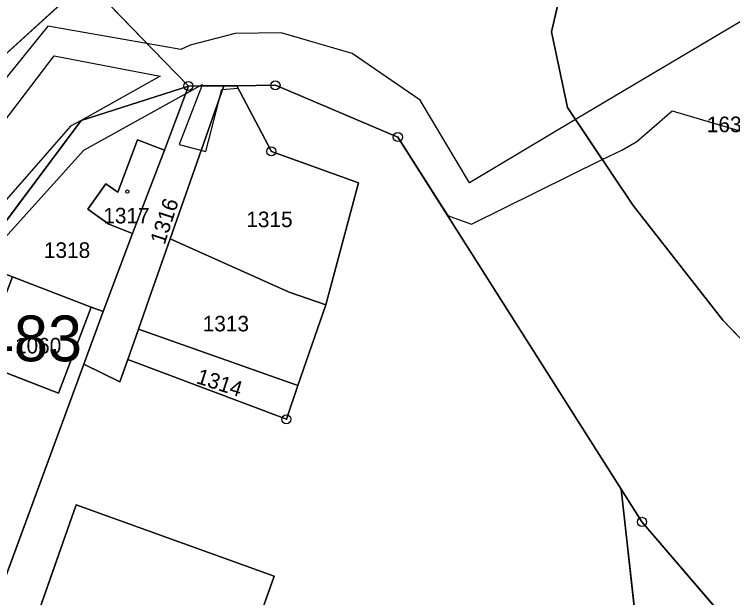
# Model space of a CAD drawing. Extents: x -689422 to -685210, y -987725 to -982160.
# Drawn here: x -686891.3 to -686812.9, y -985395.8 to -985332 of the extents above; entities that cross this region are included whole.
import ezdxf

# ---------------------------------------------------------------- set-up
doc = ezdxf.new("R2010")
doc.units = 0
for name, color, linetype in [('KN_Budovy', 7, 'Continuous'), ('KN_Budovy_cisla_domovni', 7, 'Continuous'), ('KN_Hranice_parcel', 7, 'Continuous'), ('KN_Parcelni cisla', 7, 'Continuous'), ('KN_Polygon parcely', 7, 'Continuous'), ('KN_POZEMKY_OSTATNI PLOCHA', 7, 'Continuous'), ('KN_POZEMKY_ZAHRADA', 7, 'Continuous'), ('KN_POZEMKY_ZASTAVENA PLOCHA', 7, 'Continuous'), ('KN_VYUZITI_16_ostatni plocha_silnice', 7, 'Continuous'), ('KN_VYUZITI_17_ostatni plocha_ostatni komunikace', 7, 'Continuous'), ('KN_VYUZITI_23_ostatni plocha_manipulacni plocha', 7, 'Continuous'), ('KN_VYUZITI_26_ostatni plocha_jina plocha', 7, 'Continuous'), ('KN_Věcná břemena k části', 7, 'Continuous'), ('KN_Značky bodu BP', 7, 'Continuous'), ('KN_Značky budov', 7, 'Continuous')]:
    doc.layers.add(name, color=color, linetype=linetype)

msp = doc.modelspace()

# ---------------------------------------------------------------- linework, layer by layer
at = {"layer": 'KN_Budovy'}
for points in [[(-686874.94, -985346.85), (-686877.88, -985345.71), (-686880.06, -985351.45), (-686881.37, -985350.55), (-686883.33, -985353.3), (-686881.04, -985354.95), (-686878.45, -985355.96)], [(-686891.54, -985360.71), (-686893.72, -985366.34), (-686894.33, -985366.74), (-686894.78, -985367.91), (-686894.65, -985368.59), (-686895.17, -985370.07), (-686886.53, -985373.4), (-686882.97, -985364.03)], [(-686897.51, -985434.96), (-686888.51, -985438.22), (-686888.28, -985437.61), (-686866.58, -985445.36), (-686860.53, -985428.06), (-686880.99, -985420.71), (-686878.64, -985413.92), (-686879.8, -985413.52), (-686877.05, -985405.67), (-686864.95, -985410.11), (-686862.52, -985402.95), (-686865.91, -985401.71), (-686862.96, -985393.4), (-686884.61, -985385.63), (-686889.99, -985400.97), (-686889.26, -985401.2), (-686896.33, -985421.15), (-686897.1, -985420.88), (-686901.56, -985433.49), (-686900.68, -985433.81), (-686901.98, -985437.71), (-686898.9, -985438.82)]]:
    msp.add_lwpolyline(points, close=True, dxfattribs=at)
at = {"layer": 'KN_Hranice_parcel'}
for p, q in [((-686872.34, -985339.85), (-686874.94, -985346.85)), ((-686868.47, -985339.82), (-686874.33, -985356.55)), ((-686872.34, -985339.85), (-686868.47, -985339.82)), ((-686868.47, -985339.82), (-686867.03, -985339.81)), ((-686825.05, -985383.92), (-686849.46, -985345.42)), ((-686874.94, -985346.85), (-686878.45, -985355.96)), ((-686878.45, -985355.96), (-686881.63, -985364.48)), ((-686882.97, -985364.03), (-686891.54, -985360.71)), ((-686882.97, -985364.03), (-686881.63, -985364.48)), ((-686857.33, -985363.76), (-686860.4, -985372.56)), ((-686881.63, -985364.48), (-686883.75, -985370.23)), ((-686877.78, -985366.4), (-686878.95, -985369.73)), ((-686877.78, -985366.4), (-686860.4, -985372.56))]:
    msp.add_line(p, q, dxfattribs=at)
for points in [[(-686785.94, -985372.72), (-686788.56, -985373.9), (-686794.26, -985378.5), (-686797.91, -985381.87), (-686800.01, -985380.04), (-686813.96, -985365.44), (-686823.77, -985352.92), (-686830.93, -985342.19), (-686832.67, -985333.94), (-686830.73, -985325.55), (-686825.86, -985319.87), (-686820.89, -985317.03), (-686819.31, -985316.61)], [(-686903.18, -985346.57), (-686899.68, -985343.04), (-686883.52, -985328.34)], [(-686882.24, -985329.63), (-686874.97, -985337.14), (-686872.34, -985339.85)], [(-686872.34, -985339.85), (-686884.04, -985343.62), (-686895.64, -985359.11)], [(-686849.46, -985345.42), (-686862.83, -985339.77), (-686867.03, -985339.81)], [(-686867.03, -985339.81), (-686863.27, -985346.99), (-686853.77, -985350.44), (-686857.33, -985363.76)], [(-686874.94, -985346.85), (-686877.88, -985345.71), (-686880.06, -985351.45), (-686881.37, -985350.55), (-686883.33, -985353.3), (-686881.04, -985354.95), (-686878.45, -985355.96)], [(-686874.33, -985356.55), (-686876.41, -985362.45), (-686877.78, -985366.4)], [(-686857.33, -985363.76), (-686861.32, -985362.38), (-686874.33, -985356.55)], [(-686891.54, -985360.71), (-686893.72, -985366.34), (-686894.33, -985366.74), (-686894.78, -985367.91), (-686894.65, -985368.59), (-686895.17, -985370.07), (-686886.53, -985373.4), (-686882.97, -985364.03)], [(-686883.75, -985370.23), (-686895.77, -985402.83), (-686896.47, -985404.73)], [(-686878.95, -985369.73), (-686879.81, -985372.18), (-686883.75, -985370.23)], [(-686860.4, -985372.56), (-686861.63, -985376.27), (-686878.95, -985369.73)], [(-686794.18, -985420.81), (-686822.79, -985387.48), (-686825.05, -985383.92)], [(-686825.05, -985383.92), (-686822, -985411.5), (-686824.01, -985417.75)], [(-686862.96, -985393.4), (-686865.91, -985401.71), (-686862.52, -985402.95), (-686864.95, -985410.11), (-686877.05, -985405.67), (-686879.8, -985413.52), (-686878.64, -985413.92), (-686880.99, -985420.71), (-686860.53, -985428.06), (-686866.58, -985445.36), (-686888.28, -985437.61), (-686888.51, -985438.22), (-686897.51, -985434.96), (-686898.9, -985438.82), (-686901.98, -985437.71), (-686900.68, -985433.81), (-686901.56, -985433.49), (-686897.1, -985420.88), (-686889.99, -985400.97), (-686884.61, -985385.63), (-686862.96, -985393.4)]]:
    msp.add_lwpolyline(points, dxfattribs=at)
at = {"layer": 'KN_Polygon parcely'}
for points in [[(-686883.52, -985328.34), (-686885.22, -985326.9), (-686894.36, -985318.75), (-686891.93, -985316.01), (-686916.13, -985294.67), (-686915.39, -985302.83), (-686904.21, -985329.46), (-686903.18, -985346.57), (-686899.68, -985343.04)], [(-686819.31, -985316.61), (-686820.89, -985317.03), (-686825.86, -985319.87), (-686830.73, -985325.55), (-686832.67, -985333.94), (-686830.93, -985342.19), (-686823.77, -985352.92), (-686813.96, -985365.44), (-686800.01, -985380.04), (-686797.91, -985381.87), (-686794.26, -985378.5), (-686788.56, -985373.9), (-686785.94, -985372.72), (-686786.67, -985372.4), (-686788.88, -985370.63), (-686789.05, -985370.49), (-686791.34, -985367.64), (-686793.17, -985364.39), (-686804.61, -985325.02), (-686808.28, -985318.74), (-686814.63, -985316.05)], [(-686903.18, -985346.57), (-686902.85, -985352.06), (-686908.4, -985360.62), (-686908.33, -985361.97), (-686921.35, -985391.29), (-686937.42, -985433.45), (-686932.9, -985433.27), (-686926.43, -985433.02), (-686923.74, -985432.92), (-686924.21, -985431.01), (-686923.16, -985428.21), (-686914.93, -985406.39), (-686901.18, -985368.77), (-686900.04, -985366.57), (-686896.73, -985361.21), (-686895.64, -985359.11), (-686884.04, -985343.62), (-686872.34, -985339.85), (-686874.97, -985337.14), (-686882.24, -985329.63), (-686883.52, -985328.34), (-686899.68, -985343.04)], [(-686872.34, -985339.85), (-686884.04, -985343.62), (-686895.64, -985359.11), (-686891.54, -985360.71), (-686882.97, -985364.03), (-686881.63, -985364.48), (-686878.45, -985355.96), (-686881.04, -985354.95), (-686883.33, -985353.3), (-686881.37, -985350.55), (-686880.06, -985351.45), (-686877.88, -985345.71), (-686874.94, -985346.85)], [(-686881.63, -985364.48), (-686883.75, -985370.23), (-686879.81, -985372.18), (-686878.95, -985369.73), (-686877.78, -985366.4), (-686876.41, -985362.45), (-686874.33, -985356.55), (-686868.47, -985339.82), (-686872.34, -985339.85), (-686874.94, -985346.85), (-686878.45, -985355.96)], [(-686868.47, -985339.82), (-686874.33, -985356.55), (-686861.32, -985362.38), (-686857.33, -985363.76), (-686853.77, -985350.44), (-686863.27, -985346.99), (-686867.03, -985339.81)], [(-686881.37, -985350.55), (-686883.33, -985353.3), (-686881.04, -985354.95), (-686878.45, -985355.96), (-686874.94, -985346.85), (-686877.88, -985345.71), (-686880.06, -985351.45)], [(-686876.41, -985362.45), (-686877.78, -985366.4), (-686860.4, -985372.56), (-686857.33, -985363.76), (-686861.32, -985362.38), (-686874.33, -985356.55)], [(-686895.17, -985370.07), (-686886.53, -985373.4), (-686882.97, -985364.03), (-686891.54, -985360.71), (-686893.72, -985366.34), (-686894.33, -985366.74), (-686894.78, -985367.91), (-686894.65, -985368.59)], [(-686877.78, -985366.4), (-686878.95, -985369.73), (-686861.63, -985376.27), (-686860.4, -985372.56)], [(-686825.05, -985383.92), (-686822, -985411.5), (-686824.01, -985417.75), (-686794.18, -985420.81), (-686822.79, -985387.48)], [(-686862.96, -985393.4), (-686865.91, -985401.71), (-686862.52, -985402.95), (-686864.95, -985410.11), (-686877.05, -985405.67), (-686879.8, -985413.52), (-686878.64, -985413.92), (-686880.99, -985420.71), (-686860.53, -985428.06), (-686866.58, -985445.36), (-686888.28, -985437.61), (-686888.51, -985438.22), (-686897.51, -985434.96), (-686898.9, -985438.82), (-686901.98, -985437.71), (-686900.68, -985433.81), (-686901.56, -985433.49), (-686897.1, -985420.88), (-686889.99, -985400.97), (-686884.61, -985385.63)], [(-686862.96, -985393.4), (-686884.61, -985385.63), (-686889.99, -985400.97), (-686897.1, -985420.88), (-686901.56, -985433.49), (-686900.68, -985433.81), (-686901.98, -985437.71), (-686898.9, -985438.82), (-686897.51, -985434.96), (-686888.51, -985438.22), (-686888.28, -985437.61), (-686866.58, -985445.36), (-686860.53, -985428.06), (-686880.99, -985420.71), (-686878.64, -985413.92), (-686879.8, -985413.52), (-686877.05, -985405.67), (-686864.95, -985410.11), (-686862.52, -985402.95), (-686865.91, -985401.71)]]:
    msp.add_lwpolyline(points, close=True, dxfattribs=at)
for points in [[(-686800.01, -985380.04), (-686813.96, -985365.44), (-686823.77, -985352.92), (-686830.93, -985342.19), (-686832.67, -985333.94), (-686830.73, -985325.55), (-686825.86, -985319.87), (-686820.89, -985317.03), (-686819.31, -985316.61), (-686815.2, -985315.5), (-686811.3, -985315.94)], [(-686882.24, -985329.63), (-686874.97, -985337.14), (-686872.34, -985339.85), (-686868.47, -985339.82), (-686867.03, -985339.81), (-686862.83, -985339.77), (-686849.46, -985345.42), (-686825.05, -985383.92), (-686822.79, -985387.48), (-686794.18, -985420.81)], [(-686822, -985411.5), (-686825.05, -985383.92), (-686849.46, -985345.42), (-686862.83, -985339.77), (-686867.03, -985339.81), (-686863.27, -985346.99), (-686853.77, -985350.44), (-686857.33, -985363.76), (-686860.4, -985372.56), (-686861.63, -985376.27), (-686878.95, -985369.73), (-686879.81, -985372.18), (-686883.75, -985370.23), (-686895.77, -985402.83)], [(-686895.77, -985402.83), (-686883.75, -985370.23), (-686881.63, -985364.48), (-686882.97, -985364.03), (-686886.53, -985373.4), (-686895.17, -985370.07), (-686894.65, -985368.59), (-686894.78, -985367.91), (-686894.33, -985366.74), (-686893.72, -985366.34), (-686891.54, -985360.71), (-686895.64, -985359.11), (-686896.73, -985361.21), (-686900.04, -985366.57), (-686901.18, -985368.77), (-686914.93, -985406.39)]]:
    msp.add_lwpolyline(points, dxfattribs=at)
at = {"layer": 'KN_POZEMKY_OSTATNI PLOCHA'}
for p, q in [((-686830.73, -985325.55), (-686832.67, -985333.94)), ((-686832.67, -985333.94), (-686830.73, -985325.55)), ((-686899.68, -985343.04), (-686883.52, -985328.34)), ((-686882.24, -985329.63), (-686874.97, -985337.14)), ((-686874.97, -985337.14), (-686882.24, -985329.63)), ((-686832.67, -985333.94), (-686830.93, -985342.19)), ((-686830.93, -985342.19), (-686832.67, -985333.94)), ((-686874.97, -985337.14), (-686872.34, -985339.85)), ((-686872.34, -985339.85), (-686874.97, -985337.14)), ((-686872.34, -985339.85), (-686884.04, -985343.62)), ((-686884.04, -985343.62), (-686872.34, -985339.85)), ((-686874.94, -985346.85), (-686872.34, -985339.85)), ((-686872.34, -985339.85), (-686874.94, -985346.85)), ((-686868.47, -985339.82), (-686874.33, -985356.55)), ((-686874.33, -985356.55), (-686868.47, -985339.82)), ((-686868.47, -985339.82), (-686872.34, -985339.85)), ((-686872.34, -985339.85), (-686868.47, -985339.82)), ((-686867.03, -985339.81), (-686868.47, -985339.82)), ((-686868.47, -985339.82), (-686867.03, -985339.81)), ((-686862.83, -985339.77), (-686867.03, -985339.81)), ((-686867.03, -985339.81), (-686862.83, -985339.77)), ((-686867.03, -985339.81), (-686863.27, -985346.99)), ((-686863.27, -985346.99), (-686867.03, -985339.81)), ((-686849.46, -985345.42), (-686862.83, -985339.77)), ((-686862.83, -985339.77), (-686849.46, -985345.42)), ((-686830.93, -985342.19), (-686823.77, -985352.92)), ((-686823.77, -985352.92), (-686830.93, -985342.19)), ((-686884.04, -985343.62), (-686895.64, -985359.11)), ((-686895.64, -985359.11), (-686884.04, -985343.62)), ((-686877.88, -985345.71), (-686880.06, -985351.45)), ((-686874.94, -985346.85), (-686877.88, -985345.71)), ((-686825.05, -985383.92), (-686849.46, -985345.42)), ((-686849.46, -985345.42), (-686825.05, -985383.92)), ((-686878.45, -985355.96), (-686874.94, -985346.85)), ((-686863.27, -985346.99), (-686853.77, -985350.44)), ((-686853.77, -985350.44), (-686863.27, -985346.99)), ((-686881.37, -985350.55), (-686883.33, -985353.3)), ((-686880.06, -985351.45), (-686881.37, -985350.55)), ((-686853.77, -985350.44), (-686857.33, -985363.76)), ((-686857.33, -985363.76), (-686853.77, -985350.44)), ((-686823.77, -985352.92), (-686813.96, -985365.44)), ((-686813.96, -985365.44), (-686823.77, -985352.92)), ((-686883.33, -985353.3), (-686881.04, -985354.95)), ((-686881.04, -985354.95), (-686878.45, -985355.96)), ((-686881.63, -985364.48), (-686878.45, -985355.96)), ((-686878.45, -985355.96), (-686881.63, -985364.48)), ((-686874.33, -985356.55), (-686876.41, -985362.45)), ((-686876.41, -985362.45), (-686874.33, -985356.55)), ((-686861.32, -985362.38), (-686874.33, -985356.55)), ((-686874.33, -985356.55), (-686861.32, -985362.38)), ((-686882.97, -985364.03), (-686891.54, -985360.71)), ((-686876.41, -985362.45), (-686877.78, -985366.4)), ((-686877.78, -985366.4), (-686876.41, -985362.45)), ((-686857.33, -985363.76), (-686861.32, -985362.38)), ((-686861.32, -985362.38), (-686857.33, -985363.76)), ((-686881.63, -985364.48), (-686882.97, -985364.03)), ((-686860.4, -985372.56), (-686857.33, -985363.76)), ((-686857.33, -985363.76), (-686860.4, -985372.56)), ((-686883.75, -985370.23), (-686881.63, -985364.48)), ((-686813.96, -985365.44), (-686800.01, -985380.04)), ((-686800.01, -985380.04), (-686813.96, -985365.44)), ((-686877.78, -985366.4), (-686878.95, -985369.73)), ((-686878.95, -985369.73), (-686877.78, -985366.4)), ((-686877.78, -985366.4), (-686860.4, -985372.56)), ((-686860.4, -985372.56), (-686877.78, -985366.4)), ((-686895.77, -985402.83), (-686883.75, -985370.23)), ((-686879.81, -985372.18), (-686883.75, -985370.23)), ((-686883.75, -985370.23), (-686879.81, -985372.18)), ((-686878.95, -985369.73), (-686879.81, -985372.18)), ((-686879.81, -985372.18), (-686878.95, -985369.73)), ((-686861.63, -985376.27), (-686878.95, -985369.73)), ((-686878.95, -985369.73), (-686861.63, -985376.27)), ((-686860.4, -985372.56), (-686861.63, -985376.27)), ((-686861.63, -985376.27), (-686860.4, -985372.56)), ((-686822.79, -985387.48), (-686825.05, -985383.92)), ((-686822, -985411.5), (-686825.05, -985383.92)), ((-686825.05, -985383.92), (-686822.79, -985387.48)), ((-686825.05, -985383.92), (-686822, -985411.5)), ((-686884.61, -985385.63), (-686889.99, -985400.97)), ((-686862.96, -985393.4), (-686884.61, -985385.63)), ((-686794.18, -985420.81), (-686822.79, -985387.48)), ((-686822.79, -985387.48), (-686794.18, -985420.81)), ((-686865.91, -985401.71), (-686862.96, -985393.4))]:
    msp.add_line(p, q, dxfattribs=at)
at = {"layer": 'KN_POZEMKY_ZAHRADA'}
for p, q in [((-686883.52, -985328.34), (-686899.68, -985343.04)), ((-686886.53, -985373.4), (-686882.97, -985364.03)), ((-686882.97, -985364.03), (-686881.63, -985364.48)), ((-686881.63, -985364.48), (-686883.75, -985370.23)), ((-686883.75, -985370.23), (-686895.77, -985402.83)), ((-686895.17, -985370.07), (-686886.53, -985373.4))]:
    msp.add_line(p, q, dxfattribs=at)
at = {"layer": 'KN_POZEMKY_ZASTAVENA PLOCHA'}
for p, q in [((-686880.06, -985351.45), (-686877.88, -985345.71)), ((-686877.88, -985345.71), (-686874.94, -985346.85)), ((-686874.94, -985346.85), (-686878.45, -985355.96)), ((-686883.33, -985353.3), (-686881.37, -985350.55)), ((-686881.37, -985350.55), (-686880.06, -985351.45)), ((-686881.04, -985354.95), (-686883.33, -985353.3)), ((-686878.45, -985355.96), (-686881.04, -985354.95)), ((-686891.54, -985360.71), (-686882.97, -985364.03)), ((-686882.97, -985364.03), (-686886.53, -985373.4)), ((-686886.53, -985373.4), (-686895.17, -985370.07)), ((-686889.99, -985400.97), (-686884.61, -985385.63)), ((-686884.61, -985385.63), (-686862.96, -985393.4)), ((-686862.96, -985393.4), (-686865.91, -985401.71))]:
    msp.add_line(p, q, dxfattribs=at)
at = {"layer": 'KN_VYUZITI_16_ostatni plocha_silnice'}
for p, q in [((-686830.73, -985325.55), (-686832.67, -985333.94)), ((-686899.68, -985343.04), (-686883.52, -985328.34)), ((-686882.24, -985329.63), (-686874.97, -985337.14)), ((-686874.97, -985337.14), (-686882.24, -985329.63)), ((-686832.67, -985333.94), (-686830.93, -985342.19)), ((-686874.97, -985337.14), (-686872.34, -985339.85)), ((-686872.34, -985339.85), (-686874.97, -985337.14)), ((-686872.34, -985339.85), (-686884.04, -985343.62)), ((-686868.47, -985339.82), (-686872.34, -985339.85)), ((-686867.03, -985339.81), (-686868.47, -985339.82)), ((-686862.83, -985339.77), (-686867.03, -985339.81)), ((-686849.46, -985345.42), (-686862.83, -985339.77)), ((-686830.93, -985342.19), (-686823.77, -985352.92)), ((-686884.04, -985343.62), (-686895.64, -985359.11)), ((-686825.05, -985383.92), (-686849.46, -985345.42)), ((-686823.77, -985352.92), (-686813.96, -985365.44)), ((-686813.96, -985365.44), (-686800.01, -985380.04)), ((-686822.79, -985387.48), (-686825.05, -985383.92)), ((-686794.18, -985420.81), (-686822.79, -985387.48))]:
    msp.add_line(p, q, dxfattribs=at)
at = {"layer": 'KN_VYUZITI_17_ostatni plocha_ostatni komunikace'}
for p, q in [((-686832.67, -985333.94), (-686830.73, -985325.55)), ((-686830.93, -985342.19), (-686832.67, -985333.94)), ((-686874.94, -985346.85), (-686872.34, -985339.85)), ((-686868.47, -985339.82), (-686874.33, -985356.55)), ((-686872.34, -985339.85), (-686868.47, -985339.82)), ((-686823.77, -985352.92), (-686830.93, -985342.19)), ((-686878.45, -985355.96), (-686874.94, -985346.85)), ((-686813.96, -985365.44), (-686823.77, -985352.92)), ((-686881.63, -985364.48), (-686878.45, -985355.96)), ((-686874.33, -985356.55), (-686876.41, -985362.45)), ((-686876.41, -985362.45), (-686877.78, -985366.4)), ((-686883.75, -985370.23), (-686881.63, -985364.48)), ((-686800.01, -985380.04), (-686813.96, -985365.44)), ((-686877.78, -985366.4), (-686878.95, -985369.73)), ((-686879.81, -985372.18), (-686883.75, -985370.23)), ((-686878.95, -985369.73), (-686879.81, -985372.18))]:
    msp.add_line(p, q, dxfattribs=at)
at = {"layer": 'KN_VYUZITI_23_ostatni plocha_manipulacni plocha'}
for p, q in [((-686884.04, -985343.62), (-686872.34, -985339.85)), ((-686872.34, -985339.85), (-686874.94, -985346.85)), ((-686874.33, -985356.55), (-686868.47, -985339.82)), ((-686868.47, -985339.82), (-686867.03, -985339.81)), ((-686867.03, -985339.81), (-686863.27, -985346.99)), ((-686895.64, -985359.11), (-686884.04, -985343.62)), ((-686877.88, -985345.71), (-686880.06, -985351.45)), ((-686874.94, -985346.85), (-686877.88, -985345.71)), ((-686863.27, -985346.99), (-686853.77, -985350.44)), ((-686881.37, -985350.55), (-686883.33, -985353.3)), ((-686880.06, -985351.45), (-686881.37, -985350.55)), ((-686853.77, -985350.44), (-686857.33, -985363.76)), ((-686883.33, -985353.3), (-686881.04, -985354.95)), ((-686881.04, -985354.95), (-686878.45, -985355.96)), ((-686878.45, -985355.96), (-686881.63, -985364.48)), ((-686861.32, -985362.38), (-686874.33, -985356.55)), ((-686882.97, -985364.03), (-686891.54, -985360.71)), ((-686857.33, -985363.76), (-686861.32, -985362.38)), ((-686881.63, -985364.48), (-686882.97, -985364.03)), ((-686878.95, -985369.73), (-686877.78, -985366.4)), ((-686877.78, -985366.4), (-686860.4, -985372.56)), ((-686861.63, -985376.27), (-686878.95, -985369.73)), ((-686860.4, -985372.56), (-686861.63, -985376.27))]:
    msp.add_line(p, q, dxfattribs=at)
at = {"layer": 'KN_VYUZITI_26_ostatni plocha_jina plocha'}
for p, q in [((-686867.03, -985339.81), (-686862.83, -985339.77)), ((-686863.27, -985346.99), (-686867.03, -985339.81)), ((-686862.83, -985339.77), (-686849.46, -985345.42)), ((-686849.46, -985345.42), (-686825.05, -985383.92)), ((-686853.77, -985350.44), (-686863.27, -985346.99)), ((-686857.33, -985363.76), (-686853.77, -985350.44)), ((-686876.41, -985362.45), (-686874.33, -985356.55)), ((-686874.33, -985356.55), (-686861.32, -985362.38)), ((-686877.78, -985366.4), (-686876.41, -985362.45)), ((-686861.32, -985362.38), (-686857.33, -985363.76)), ((-686860.4, -985372.56), (-686857.33, -985363.76)), ((-686857.33, -985363.76), (-686860.4, -985372.56)), ((-686860.4, -985372.56), (-686877.78, -985366.4)), ((-686895.77, -985402.83), (-686883.75, -985370.23)), ((-686883.75, -985370.23), (-686879.81, -985372.18)), ((-686879.81, -985372.18), (-686878.95, -985369.73)), ((-686878.95, -985369.73), (-686861.63, -985376.27)), ((-686861.63, -985376.27), (-686860.4, -985372.56)), ((-686822, -985411.5), (-686825.05, -985383.92)), ((-686825.05, -985383.92), (-686822.79, -985387.48)), ((-686825.05, -985383.92), (-686822, -985411.5)), ((-686884.61, -985385.63), (-686889.99, -985400.97)), ((-686862.96, -985393.4), (-686884.61, -985385.63)), ((-686822.79, -985387.48), (-686794.18, -985420.81)), ((-686865.91, -985401.71), (-686862.96, -985393.4))]:
    msp.add_line(p, q, dxfattribs=at)
at = {"layer": 'KN_Věcná břemena k části'}
for points in [[(-686788.89, -985374.17), (-686788.56, -985373.9), (-686786.29, -985372.88), (-686793.04, -985356.66), (-686787.9, -985355.85), (-686788.23, -985354.72), (-686790.29, -985347.4), (-686796.44, -985326.41), (-686806.96, -985329.78), (-686830.04, -985343.52), (-686827.13, -985347.89), (-686825.01, -985346.85), (-686823.36, -985345.9), (-686819.49, -985342.55), (-686811.27, -985345), (-686803.09, -985346.33), (-686801.25, -985346.37), (-686799.77, -985347.61), (-686798.19, -985351.89), (-686803.17, -985354.48), (-686801.75, -985357.88), (-686799.48, -985358.97), (-686795.82, -985357.79), (-686791.34, -985367.64)], [(-686871.09, -985339.84), (-686872.34, -985339.85), (-686884.04, -985343.62), (-686895.64, -985359.11), (-686895.04, -985359.34), (-686883.76, -985346.85)], [(-686866.89, -985340.08), (-686867.03, -985339.81), (-686868.47, -985339.82), (-686870.88, -985339.84), (-686873.35, -985346.24), (-686870.44, -985346.99), (-686868.69, -985340.22)], [(-686884.04, -985343.62), (-686885.21, -985344.23), (-686898.57, -985359.49), (-686902.32, -985365.49), (-686904.66, -985370.18), (-686906.29, -985374.59), (-686907.06, -985377.97), (-686911.76, -985388.5), (-686924.08, -985421.71), (-686923.92, -985425.66), (-686926.62, -985431.08), (-686923.74, -985432.92), (-686924.21, -985431.01), (-686923.16, -985428.21), (-686914.93, -985406.39), (-686901.18, -985368.77), (-686900.04, -985366.57), (-686896.73, -985361.21), (-686895.64, -985359.11)]]:
    msp.add_lwpolyline(points, close=True, dxfattribs=at)
msp.add_lwpolyline([(-686895.83, -985348.14), (-686886.98, -985336.56), (-686875.42, -985338.78), (-686884.04, -985343.62), (-686872.34, -985339.85), (-686871.09, -985339.84), (-686870.82, -985339.69), (-686870.88, -985339.84), (-686868.47, -985339.82), (-686867.03, -985339.81), (-686862.83, -985339.77), (-686849.46, -985345.42), (-686844.01, -985354.01), (-686843.76, -985354.1), (-686841.43, -985354.94), (-686827.13, -985347.89), (-686830.04, -985343.52), (-686841.62, -985350.41), (-686847.02, -985341.39), (-686854.44, -985336.28), (-686862.19, -985334.03), (-686867.24, -985334.11), (-686872.16, -985335.38), (-686873.17, -985335.85), (-686887.69, -985333.3), (-686898.22, -985346.31)], dxfattribs=at)
at = {"layer": 'KN_Značky bodu BP'}
for centre, radius in [((-686872.34, -985339.85), 0.5), ((-686872.34, -985339.85), 0.0303), ((-686862.83, -985339.77), 0.5), ((-686862.83, -985339.77), 0.0303), ((-686849.46, -985345.42), 0.5), ((-686849.46, -985345.42), 0.0303), ((-686863.27, -985346.99), 0.5), ((-686863.27, -985346.99), 0.0303), ((-686861.63, -985376.27), 0.5), ((-686861.63, -985376.27), 0.0303), ((-686822.79, -985387.48), 0.5), ((-686822.79, -985387.48), 0.0303)]:
    msp.add_circle(centre, radius, dxfattribs=at)
at = {"layer": 'KN_Značky budov'}
for centre in [(-686879.007, -985351.379), (-686889.067, -985365.229)]:
    msp.add_circle(centre, 0.175, dxfattribs=at)

# ---------------------------------------------------------------- texts
at = {"layer": 'KN_Budovy_cisla_domovni'}
msp.add_text('483', height=5, dxfattribs=at).set_placement((-686895.11, -985369.929))
at = {"layer": 'KN_Parcelni cisla'}
for s, p in [('1633', (-686815.71, -985344.89)), ('1317', (-686881.63, -985354.86)), ('1315', (-686866.01, -985355.27)), ('1318', (-686888.12, -985358.63)), ('1313', (-686870.774, -985366.66)), ('1060', (-686891.28, -985369.07))]:
    msp.add_text(s, height=1.7, dxfattribs=at).set_placement(p)
for s, rotation, p in [('1316', 72, (-686874.941, -985357.272)), ('1314', 342, (-686871.592, -985372.288))]:
    msp.add_text(s, height=1.7, rotation=rotation, dxfattribs=at).set_placement(p)

doc.saveas('drawing.dxf')
